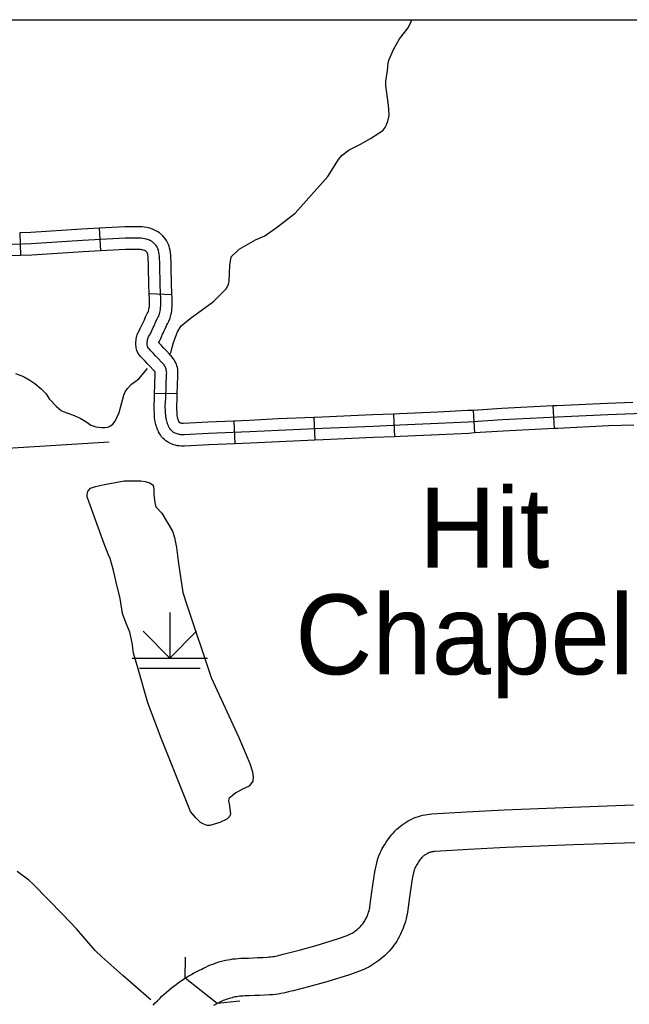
# Model space of a CAD drawing. Extents: x 1720274 to 1751788, y 372074 to 391887.
# Drawn here: x 1738404 to 1739040, y 380788 to 381816 of the extents above; entities that cross this region are included whole.
import ezdxf

# ---------------------------------------------------------------- set-up
doc = ezdxf.new("R2010")
doc.units = 0
for name, color, linetype in [('Level 10', 7, 'Continuous'), ('Level 24', 7, 'Continuous'), ('Level 32', 7, 'Continuous'), ('Level 35', 7, 'Continuous'), ('Level 37', 7, 'Continuous'), ('Level 44', 7, 'Continuous'), ('Level 47', 7, 'Continuous'), ('Level 5', 7, 'Continuous'), ('R_Draft', 7, 'Continuous')]:
    doc.layers.add(name, color=color, linetype=linetype)

msp = doc.modelspace()

# ---------------------------------------------------------------- linework, layer by layer
at = {"layer": 'Level 10'}
msp.add_line((1738610.1, 380788.9), (1738576.5, 380815.4), dxfattribs=at)
for points in [[(1738756.1, 380866.2), (1738756.8, 380866.8), (1738757.7, 380867.6), (1738758.6, 380868.4), (1738759.5, 380869.3), (1738760.3, 380870.2), (1738761.1, 380871.2), (1738761.9, 380872.1), (1738762.6, 380873.1), (1738763.3, 380874.1), (1738764, 380875.2), (1738764.6, 380876.2), (1738765.2, 380877.3), (1738765.8, 380878.4), (1738766.4, 380879.5), (1738766.9, 380880.6), (1738767.3, 380881.8), (1738767.7, 380882.9), (1738768.1, 380884.1), (1738768.5, 380885.3), (1738768.8, 380886.5), (1738769.1, 380887.7), (1738769.3, 380888.9), (1738769.5, 380890.2), (1738771.6, 380905.5), (1738774.7, 380926.3), (1738777.7, 380940.2), (1738779.2, 380943.8), (1738780.2, 380946.1), (1738781.3, 380948.4), (1738782.4, 380950.6), (1738783.6, 380952.8), (1738784.9, 380955), (1738786.3, 380957.2), (1738787.7, 380959.3), (1738789.2, 380961.3), (1738790.7, 380963.3), (1738792.3, 380965.3), (1738794, 380967.2), (1738795.9, 380969.3), (1738797.7, 380971.1), (1738799.5, 380972.7), (1738801.4, 380974.2), (1738803.3, 380975.6), (1738805.2, 380977), (1738807.2, 380978.3), (1738809.3, 380979.5), (1738811.4, 380980.6), (1738813.5, 380981.6), (1738815.7, 380982.6), (1738817.9, 380983.4), (1738820.1, 380984.2), (1738822.4, 380984.9), (1738824.7, 380985.5), (1738827.1, 380986), (1738829.4, 380986.4), (1738831.8, 380986.7), (1738834.1, 380987), (1738870.3, 380989), (1738909.7, 380991.2), (1738980.5, 380994), (1739044.7, 380996.2)], [(1739046.1, 380956.8), (1738982, 380954.5), (1738911.6, 380951.7), (1738872.5, 380949.6), (1738837.1, 380947.6), (1738836.3, 380947.5), (1738835.5, 380947.4), (1738834.7, 380947.2), (1738833.9, 380947.1), (1738833.1, 380946.9), (1738832.3, 380946.6), (1738831.5, 380946.4), (1738830.8, 380946.1), (1738830, 380945.7), (1738829.3, 380945.4), (1738828.6, 380945), (1738827.9, 380944.6), (1738827.2, 380944.1), (1738826.5, 380943.7), (1738825.9, 380943.2), (1738825.2, 380942.7), (1738824.6, 380942.1), (1738824.2, 380941.7), (1738823.4, 380940.9), (1738822.6, 380939.9), (1738821.7, 380938.9), (1738820.9, 380937.8), (1738820.1, 380936.7), (1738819.4, 380935.6), (1738818.7, 380934.5), (1738818, 380933.3), (1738817.3, 380932.1), (1738816.7, 380930.9), (1738816.2, 380929.7), (1738815.6, 380928.5), (1738813.6, 380919.2), (1738810.7, 380899.9), (1738808.6, 380884.4), (1738808.2, 380882.1), (1738807.7, 380879.6), (1738807.2, 380877.2), (1738806.5, 380874.7), (1738805.8, 380872.3), (1738805, 380869.9), (1738804.2, 380867.6), (1738803.2, 380865.2), (1738802.2, 380862.9), (1738801.1, 380860.7), (1738800, 380858.4), (1738798.7, 380856.2), (1738797.4, 380854.1), (1738796, 380852), (1738794.6, 380849.9), (1738793.1, 380847.9), (1738791.5, 380846), (1738789.9, 380844), (1738788.2, 380842.2), (1738786.4, 380840.4), (1738784.6, 380838.6), (1738782.7, 380837), (1738780.6, 380835.1)], [(1738576.5, 380815.4), (1738577.5, 380816.1), (1738580.2, 380817.7), (1738583, 380819.3), (1738585.7, 380820.9), (1738588.6, 380822.4), (1738591.4, 380823.8), (1738593.8, 380824.9), (1738595.6, 380825.8), (1738598, 380827), (1738600.5, 380828.1), (1738603, 380829.2), (1738605.5, 380830.1), (1738608.1, 380831), (1738610.6, 380831.9), (1738613.2, 380832.6), (1738615.8, 380833.3), (1738618.5, 380834), (1738621.1, 380834.5), (1738623.8, 380835), (1738626.4, 380835.4), (1738629.1, 380835.7), (1738631.8, 380836), (1738634.5, 380836.2), (1738637.1, 380836.3), (1738642.5, 380836.4), (1738647.5, 380836.6), (1738652.5, 380836.8), (1738657.5, 380837), (1738662.5, 380837.3), (1738664.4, 380837.5), (1738666.1, 380837.6), (1738667.9, 380837.9), (1738669.6, 380838.1), (1738671.3, 380838.5), (1738673.1, 380838.8), (1738674.8, 380839.3), (1738676.5, 380839.7), (1738679, 380840.5), (1738695.6, 380844.5), (1738713.4, 380849.4), (1738735.6, 380856.4), (1738746.6, 380860.4), (1738747.5, 380860.8), (1738748.6, 380861.3), (1738749.7, 380861.9), (1738750.8, 380862.5), (1738751.9, 380863.1), (1738752.9, 380863.8), (1738753.9, 380864.5), (1738754.9, 380865.2), (1738756.1, 380866.2)], [(1738780.6, 380835.1), (1738778.8, 380833.8), (1738776.8, 380832.3), (1738774.7, 380830.9), (1738772.6, 380829.5), (1738770.5, 380828.2), (1738768.3, 380827), (1738766, 380825.9), (1738763.7, 380824.8), (1738761.2, 380823.7), (1738748.3, 380819), (1738724.6, 380811.5), (1738705.4, 380806.2), (1738689.3, 380802.3), (1738687.4, 380801.7), (1738684.6, 380801), (1738681.9, 380800.3), (1738679.1, 380799.7), (1738676.3, 380799.2), (1738673.5, 380798.8), (1738670.7, 380798.4), (1738667.8, 380798.1), (1738665.1, 380797.9), (1738659.7, 380797.6), (1738654.3, 380797.3), (1738648.9, 380797.1), (1738643.5, 380796.9), (1738638.4, 380796.8), (1738636.7, 380796.7), (1738635.1, 380796.6), (1738633.5, 380796.5), (1738631.9, 380796.3), (1738630.3, 380796), (1738628.6, 380795.7), (1738627.1, 380795.4), (1738625.5, 380795), (1738623.9, 380794.6), (1738622.3, 380794.1), (1738620.8, 380793.6), (1738619.2, 380793.1), (1738617.7, 380792.5), (1738616.2, 380791.9), (1738614.7, 380791.2), (1738613.3, 380790.5), (1738611.3, 380789.5), (1738610.1, 380788.9)], [(1738543.1, 380787.1), (1738545.3, 380789.5), (1738547.6, 380791.8), (1738549.9, 380794.2), (1738552.3, 380796.4), (1738554.7, 380798.7), (1738557.1, 380800.8), (1738559.6, 380803), (1738562.2, 380805.1), (1738564.6, 380807), (1738567, 380808.8), (1738569.6, 380810.7), (1738572.2, 380812.6), (1738574.8, 380814.3), (1738576.5, 380815.4)], [(1738606.6, 380787.2), (1738608.6, 380788.2), (1738610.1, 380788.9)]]:
    msp.add_lwpolyline(points, dxfattribs=at)
at = {"layer": 'Level 32'}
for p, q in [((1738486.8, 381598.3), (1738488.1, 381574.6)), ((1738403.7, 381593.4), (1738404.6, 381569.8)), ((1738539, 381530.1), (1738562.8, 381529.3)), ((1738544.5, 381425.7), (1738568.3, 381426.1)), ((1738960.6, 381412.8), (1738961.8, 381389.1)), ((1738794.1, 381404.3), (1738795.1, 381380.6)), ((1738877.2, 381408.2), (1738878.7, 381384.6)), ((1738627.5, 381397), (1738628.4, 381373.3)), ((1738710.8, 381400.7), (1738711.8, 381377))]:
    msp.add_line(p, q, dxfattribs=at)
for points in [[(1738486.8, 381598.3), (1738468.6, 381597.3), (1738415.2, 381593.9), (1738403.7, 381593.4)], [(1738561.9, 381558.9), (1738561.9, 381560.6), (1738561.6, 381570.2), (1738560.8, 381575.4), (1738560.3, 381577.6), (1738559.8, 381579.5), (1738559, 381581.3), (1738558.5, 381582.7), (1738557.6, 381584.3), (1738557, 381585.5), (1738556.2, 381586.7), (1738555.1, 381588.4), (1738553.1, 381590.5), (1738549.7, 381593.4), (1738548.1, 381594.5), (1738546.7, 381595.3), (1738545.3, 381596.1), (1738543.8, 381596.8), (1738542.4, 381597.3), (1738539.5, 381598.3), (1738536.5, 381599.1), (1738533.8, 381599.5), (1738531.5, 381599.7), (1738526.9, 381599.9), (1738513.4, 381599.8), (1738486.8, 381598.3)], [(1738556.7, 381434.3), (1738557.1, 381445.6), (1738557.1, 381446.6), (1738557.2, 381447.5), (1738557.1, 381448.5), (1738557, 381449.4), (1738556.8, 381450.4), (1738556.6, 381451.3), (1738556.3, 381452.2), (1738555.9, 381453.1), (1738555.5, 381453.9), (1738555, 381454.8), (1738554.5, 381455.6), (1738553.9, 381456.3), (1738553.3, 381457), (1738552.6, 381457.7), (1738547.6, 381463.1), (1738545.6, 381465.1), (1738543.2, 381467.8), (1738540.8, 381470.3), (1738539.1, 381472.1), (1738538.4, 381472.9), (1738537.7, 381473.6), (1738537.4, 381474.5), (1738537.2, 381475), (1738537.1, 381475.7), (1738537, 381476.3), (1738536.9, 381477.1), (1738536.9, 381478.5), (1738536.9, 381479.2), (1738537, 381479.8), (1738537.1, 381480.5), (1738537.1, 381481.2), (1738537.2, 381481.6), (1738537.3, 381482.1), (1738537.5, 381482.7), (1738537.6, 381483.3), (1738538, 381484.2), (1738538.3, 381484.9), (1738539.3, 381486.6), (1738540.2, 381488.1), (1738541.1, 381489.9), (1738542.1, 381492.3), (1738543.2, 381494.8), (1738544.2, 381496.6), (1738544.8, 381498), (1738545.3, 381499.3), (1738546, 381501), (1738546.8, 381502.7), (1738547.4, 381503.8), (1738548.1, 381505.1), (1738549, 381506.6), (1738549.5, 381507.9), (1738549.8, 381509.1), (1738550.1, 381510.5), (1738550.4, 381511.8), (1738550.7, 381514), (1738550.9, 381515.5), (1738551.1, 381517.5), (1738551.2, 381520.7), (1738551.2, 381523.7), (1738550.4, 381539.1), (1738550.1, 381560.2), (1738549.7, 381569.1), (1738549.1, 381573.3), (1738548.8, 381574.7), (1738548.5, 381575.7), (1738548.1, 381576.7), (1738547.7, 381577.6), (1738547.2, 381578.7), (1738546.8, 381579.4), (1738546.3, 381580.2), (1738545.7, 381581), (1738544.9, 381581.9), (1738542.4, 381584), (1738541.7, 381584.5), (1738540.9, 381585), (1738540.1, 381585.4), (1738539.3, 381585.8), (1738538.4, 381586.1), (1738536.1, 381586.9), (1738534.2, 381587.4), (1738532.4, 381587.7), (1738530.6, 381587.9), (1738526.7, 381588), (1738513.8, 381587.9), (1738469.3, 381585.4), (1738415.8, 381582), (1738338.8, 381579.2)], [(1738404.6, 381569.8), (1738339.2, 381567.3), (1738321.2, 381566.7)], [(1738488.1, 381574.6), (1738470.1, 381573.6), (1738416.4, 381570.2), (1738404.6, 381569.8)], [(1738538.2, 381558.5), (1738538.2, 381559.9), (1738537.9, 381568.1), (1738537.5, 381571.1), (1738537.3, 381571.9), (1738537.3, 381571.9), (1738537.2, 381572.1), (1738537, 381572.6), (1738536.7, 381573.2), (1738536.6, 381573.4), (1738536.5, 381573.5), (1738535.2, 381574.6), (1738535.1, 381574.7), (1738534.9, 381574.8), (1738534.8, 381574.8), (1738534.4, 381575), (1738532.6, 381575.6), (1738531.8, 381575.8), (1738530.9, 381575.9), (1738529.8, 381576.1), (1738526.5, 381576.2), (1738514.2, 381576.1), (1738488.1, 381574.6)], [(1738537, 381509.5), (1738537.8, 381510.9), (1738538.2, 381511.7), (1738538.3, 381511.9), (1738538.6, 381513.2), (1738538.7, 381513.9), (1738539, 381515.6), (1738539.1, 381516.6), (1738539.2, 381518.2), (1738539.3, 381520.9), (1738539.3, 381523.4), (1738538.6, 381538.7), (1738538.2, 381558.5)], [(1738561.9, 381508.7), (1738562.1, 381509.6), (1738562.5, 381512.5), (1738562.7, 381514.3), (1738562.9, 381516.8), (1738563, 381520.5), (1738563, 381524), (1738562.3, 381539.5), (1738561.9, 381558.9)], [(1738525.1, 381478.3), (1738525.1, 381478.8), (1738525.1, 381480), (1738525.2, 381480.9), (1738525.3, 381481.8), (1738525.5, 381483.1), (1738525.6, 381484), (1738525.8, 381484.8), (1738526, 381485.6), (1738526.3, 381487), (1738527.1, 381488.9), (1738527.8, 381490.3), (1738529.1, 381492.5), (1738529.6, 381493.6), (1738530.3, 381494.9), (1738531.2, 381497), (1738532.5, 381500.1), (1738533.7, 381502), (1738533.9, 381502.6), (1738534.3, 381503.6), (1738535.1, 381505.7), (1738536.2, 381507.9), (1738537, 381509.5)], [(1738548.8, 381479.1), (1738548.8, 381479.2), (1738548.8, 381479.2), (1738548.9, 381479.3), (1738548.9, 381479.4), (1738548.9, 381479.5), (1738549.6, 381480.6), (1738550.7, 381482.6), (1738551.8, 381484.9), (1738553, 381487.6), (1738553.8, 381489.6), (1738554.7, 381491.1), (1738555.8, 381493.4), (1738556.4, 381495), (1738556.9, 381496.2), (1738557.5, 381497.6), (1738557.9, 381498.4), (1738558.4, 381499.2), (1738559.6, 381501.3), (1738560.8, 381504.3), (1738561.3, 381506.4), (1738561.7, 381507.8), (1738561.9, 381508.7)], [(1738544.5, 381425.7), (1738544.9, 381434.7), (1738545.2, 381446.3), (1738545.3, 381447.2), (1738545.3, 381447.3), (1738545.3, 381447.5), (1738545.3, 381447.6), (1738545.2, 381447.8), (1738545.2, 381447.9), (1738545.2, 381448.1), (1738545.1, 381448.2), (1738545, 381448.3), (1738545, 381448.5), (1738544.9, 381448.6), (1738544.8, 381448.7), (1738544.7, 381448.8), (1738544.1, 381449.4), (1738538.9, 381455), (1738536.9, 381457.1), (1738534.6, 381459.7), (1738532.3, 381462.1), (1738530.6, 381463.8), (1738529.6, 381464.8), (1738527.3, 381467.6), (1738526.2, 381470.6), (1738525.7, 381472.1), (1738525.5, 381473.4), (1738525.2, 381474.7), (1738525.1, 381476.6), (1738525.1, 381478.3)], [(1738568.3, 381426.1), (1738568.5, 381433.9), (1738568.9, 381445), (1738569, 381446), (1738569, 381447.8), (1738568.9, 381449.5), (1738568.7, 381451.3), (1738568.4, 381453), (1738567.9, 381454.7), (1738567.4, 381456.3), (1738566.7, 381458), (1738565.9, 381459.5), (1738565.1, 381461.1), (1738564.1, 381462.5), (1738563, 381463.9), (1738561.8, 381465.2), (1738561.1, 381465.9), (1738556.2, 381471.2), (1738554.4, 381473.2), (1738551.9, 381475.9), (1738549.4, 381478.5), (1738548.8, 381479.1)], [(1739063.8, 381405.4), (1739018, 381403.7), (1738964.9, 381401.2), (1738907.9, 381398.3), (1738872, 381396), (1738840.8, 381394.5), (1738800.7, 381392.7), (1738772.7, 381391.5), (1738720.1, 381389.3), (1738674.1, 381387.3), (1738643.9, 381385.8), (1738600.8, 381384.1), (1738575.3, 381382.6), (1738574.2, 381382.5), (1738573.3, 381382.5), (1738572.1, 381382.7), (1738571.1, 381382.9), (1738570.2, 381383.1), (1738569.3, 381383.3), (1738568, 381383.6), (1738567.1, 381384), (1738566, 381384.4), (1738565, 381384.9), (1738564.5, 381385.2), (1738563.7, 381385.8), (1738562.8, 381386.5), (1738561.9, 381387.4), (1738561.2, 381388.1), (1738560.5, 381389.1), (1738560, 381389.9), (1738559.6, 381390.8), (1738559.1, 381391.9), (1738558.7, 381392.8), (1738558.2, 381394), (1738557.9, 381394.7), (1738557.6, 381395.7), (1738557.3, 381396.8), (1738556.9, 381398.4), (1738556.4, 381401.7), (1738555.8, 381412.7), (1738556.2, 381420.8), (1738556.7, 381434.3)], [(1738544.5, 381401.6), (1738544, 381412.7), (1738544.4, 381421.3), (1738544.5, 381425.7)], [(1738568.2, 381402.8), (1738567.7, 381412.7), (1738568.1, 381420.3), (1738568.3, 381426.1)], [(1738960.6, 381412.8), (1738907.3, 381410.1), (1738877.2, 381408.2)], [(1739044.1, 381416.5), (1739017.5, 381415.5), (1738964.3, 381413), (1738960.6, 381412.8)], [(1738627.5, 381397), (1738600.2, 381396), (1738574.7, 381394.4), (1738574.1, 381394.4), (1738573.8, 381394.4), (1738573.5, 381394.5), (1738573, 381394.6), (1738572.2, 381394.8), (1738571.6, 381395), (1738571.2, 381395.1), (1738570.9, 381395.2), (1738570.7, 381395.4), (1738570.4, 381395.6), (1738570.3, 381395.9), (1738569.9, 381396.8), (1738569.5, 381397.5), (1738569.2, 381398.5), (1738569.1, 381398.5), (1738568.9, 381399.2), (1738568.7, 381400), (1738568.5, 381400.6), (1738568.2, 381402.9), (1738568.2, 381402.8)], [(1738794.1, 381404.3), (1738772.2, 381403.4), (1738719.6, 381401.1), (1738710.8, 381400.7)], [(1738877.2, 381408.2), (1738871.3, 381407.9), (1738840.3, 381406.4), (1738800.2, 381404.5), (1738794.1, 381404.3)], [(1738628.4, 381373.3), (1738601.4, 381372.3), (1738575.9, 381370.7), (1738574.4, 381370.7), (1738572.5, 381370.7), (1738570.5, 381371), (1738568.6, 381371.2), (1738567.4, 381371.6), (1738566.4, 381371.8), (1738564.5, 381372.3), (1738563, 381372.8), (1738561.2, 381373.5), (1738559.1, 381374.5), (1738557.9, 381375.4), (1738556.4, 381376.4), (1738554.9, 381377.7), (1738553.4, 381379), (1738551.9, 381380.7), (1738550.6, 381382.6), (1738549.6, 381384.2), (1738548.8, 381385.8), (1738548.3, 381387.1), (1738547.8, 381388), (1738547.2, 381389.6), (1738546.6, 381391), (1738546.3, 381392.3), (1738545.8, 381393.6), (1738545.2, 381396.1), (1738544.6, 381400.5), (1738544.5, 381401.6)], [(1738710.8, 381400.7), (1738673.5, 381399.2), (1738643.4, 381397.6), (1738627.5, 381397)], [(1739045, 381392.8), (1739018.5, 381391.9), (1738965.5, 381389.3), (1738961.8, 381389.1)], [(1738878.7, 381384.6), (1738872.6, 381384.2), (1738841.4, 381382.7), (1738801.2, 381380.9), (1738795.1, 381380.6)], [(1738961.8, 381389.1), (1738908.6, 381386.4), (1738878.7, 381384.6)], [(1738711.8, 381377), (1738674.6, 381375.5), (1738644.4, 381373.9), (1738628.4, 381373.3)], [(1738795.1, 381380.6), (1738773.2, 381379.7), (1738720.7, 381377.4), (1738711.8, 381377)]]:
    msp.add_lwpolyline(points, dxfattribs=at)
at = {"layer": 'Level 35'}
for points in [[(1738624.4, 381568.4), (1738633, 381576.6), (1738650.1, 381586.2), (1738659.8, 381590.3), (1738672.8, 381599.8), (1738691.4, 381614.2), (1738725.6, 381652.3), (1738736.7, 381670.3), (1738740.5, 381674.5), (1738747.9, 381680.1), (1738759.5, 381686.2), (1738770, 381692.2), (1738778.6, 381697.6), (1738783.3, 381700.9), (1738785.5, 381703.6), (1738786.8, 381706.3), (1738788.2, 381710.2), (1738789.4, 381716.1), (1738789.3, 381722.9), (1738788.5, 381729.5), (1738786, 381747.1), (1738786.2, 381752), (1738787.7, 381763), (1738788.5, 381771.2), (1738789.6, 381774.5), (1738794.2, 381784.9), (1738800.5, 381796.2), (1738809.3, 381807.7), (1738812.6, 381814.3), (1738813.2, 381816.1)], [(1738560.1, 381466), (1738561.8, 381469.4), (1738562.5, 381472.7), (1738564.5, 381479.2), (1738568.5, 381490.1), (1738572.4, 381496.4), (1738581.8, 381504), (1738606, 381521.8), (1738619.2, 381535), (1738621.8, 381539.6), (1738622.3, 381543.2), (1738623.1, 381559.6), (1738624.4, 381568.4)], [(1738399.4, 381446.8), (1738407.7, 381443.5), (1738414.3, 381439.9), (1738419.4, 381436.4), (1738426.3, 381430.8), (1738431.2, 381425.4), (1738434.6, 381420.4), (1738442.1, 381412.4), (1738447, 381408.2), (1738449.2, 381407), (1738455.2, 381404.9), (1738460.7, 381402.7), (1738466.7, 381400.1), (1738473.7, 381395.9), (1738478.1, 381392.9), (1738483.1, 381391), (1738489.5, 381390.2), (1738492.6, 381390.2), (1738495.8, 381390.8), (1738498.6, 381391.9), (1738500.9, 381393.7), (1738503.3, 381396.8), (1738507.5, 381406), (1738512.6, 381424.1), (1738513.8, 381427.6), (1738516.3, 381431), (1738520.6, 381435.6), (1738528.2, 381441.3), (1738537.3, 381451.8)], [(1738540.6, 380792.8), (1738538.5, 380794.4), (1738511.3, 380818.1), (1738489.5, 380837.5), (1738482.7, 380844.1), (1738462.9, 380866.8), (1738448.8, 380881.8), (1738417.7, 380913.6), (1738413.4, 380917.8), (1738401, 380926.6)]]:
    msp.add_lwpolyline(points, dxfattribs=at)
at = {"layer": 'Level 37'}
for points in [[(1738576.5, 380815.4), (1738576.8, 380837.3)], [(1738633.6, 380791.4), (1738610.1, 380788.9)]]:
    msp.add_lwpolyline(points, dxfattribs=at)
at = {"layer": 'Level 44'}
for p, q in [((1738560.5, 381197), (1738560.5, 381149.6)), ((1738560.5, 381149.6), (1738532.6, 381177.6)), ((1738560.5, 381149.6), (1738588.4, 381177.6)), ((1738521, 381149.6), (1738600, 381149.6)), ((1738528.9, 381138.9), (1738592.1, 381138.9))]:
    msp.add_line(p, q, dxfattribs=at)
at = {"layer": 'Level 47'}
msp.add_lwpolyline([(1738511.2, 381196.1), (1738508.6, 381211.6), (1738504.3, 381228.8), (1738501.7, 381240.9), (1738498.3, 381253.4), (1738496.2, 381258.1), (1738491.9, 381268.9), (1738475.9, 381313.2), (1738474.2, 381317.9), (1738474.2, 381320.5), (1738474.7, 381323.5), (1738475.9, 381324.8), (1738477.7, 381327), (1738482.8, 381328.7), (1738492.3, 381330.8), (1738512.9, 381334.7), (1738530.1, 381334.7), (1738534.9, 381333.8), (1738539.6, 381332.6), (1738543, 381330), (1738543.9, 381325.7), (1738543.9, 381320.1), (1738544.7, 381311.9), (1738546, 381307.6), (1738552.1, 381300.7), (1738563.2, 381282.2), (1738565.4, 381275.3), (1738567.5, 381265), (1738569.7, 381248.2), (1738574, 381218.1), (1738578.3, 381205.2), (1738603.7, 381129.4), (1738632.5, 381066.6), (1738644.1, 381039.4), (1738646.7, 381030.8), (1738647.5, 381025.7), (1738647.1, 381020.9), (1738643.2, 381015.8), (1738636.3, 381012.8), (1738629.5, 381008.9), (1738625.6, 381005.9), (1738622.1, 381002.9), (1738621.7, 381000.3), (1738622.6, 380997.3), (1738623.9, 380986.9), (1738623, 380984.4), (1738620, 380981.3), (1738612.7, 380977.9), (1738602.4, 380974.9), (1738599.4, 380974.9), (1738595.9, 380976.2), (1738592.5, 380977.9), (1738587.7, 380982.6), (1738582.2, 380989.5), (1738551.6, 381066.1), (1738537.4, 381102.7), (1738527.5, 381138.4), (1738522.4, 381154.8), (1738521.1, 381165.6), (1738518.9, 381176.7), (1738514.6, 381186.6), (1738511.2, 381196.1)], dxfattribs=at)
at = {"layer": 'Level 5'}
msp.add_lwpolyline([(1738346, 381366.1), (1738497.3, 381375.5)], dxfattribs=at)
at = {"layer": 'R_Draft'}
msp.add_lwpolyline([(1729990.7, 381816.1), (1741847.6, 381816.1), (1741847.6, 374371.3), (1729990.7, 374371.3)], close=True, dxfattribs=at)

# ---------------------------------------------------------------- texts
at = {"layer": 'Level 24'}
for s, p in [('Hit', (1738820.5, 381243.9)), ('Chapel', (1738691.4, 381132.6))]:
    msp.add_text(s, height=83.42, dxfattribs=at).set_placement(p)

doc.saveas('drawing.dxf')
